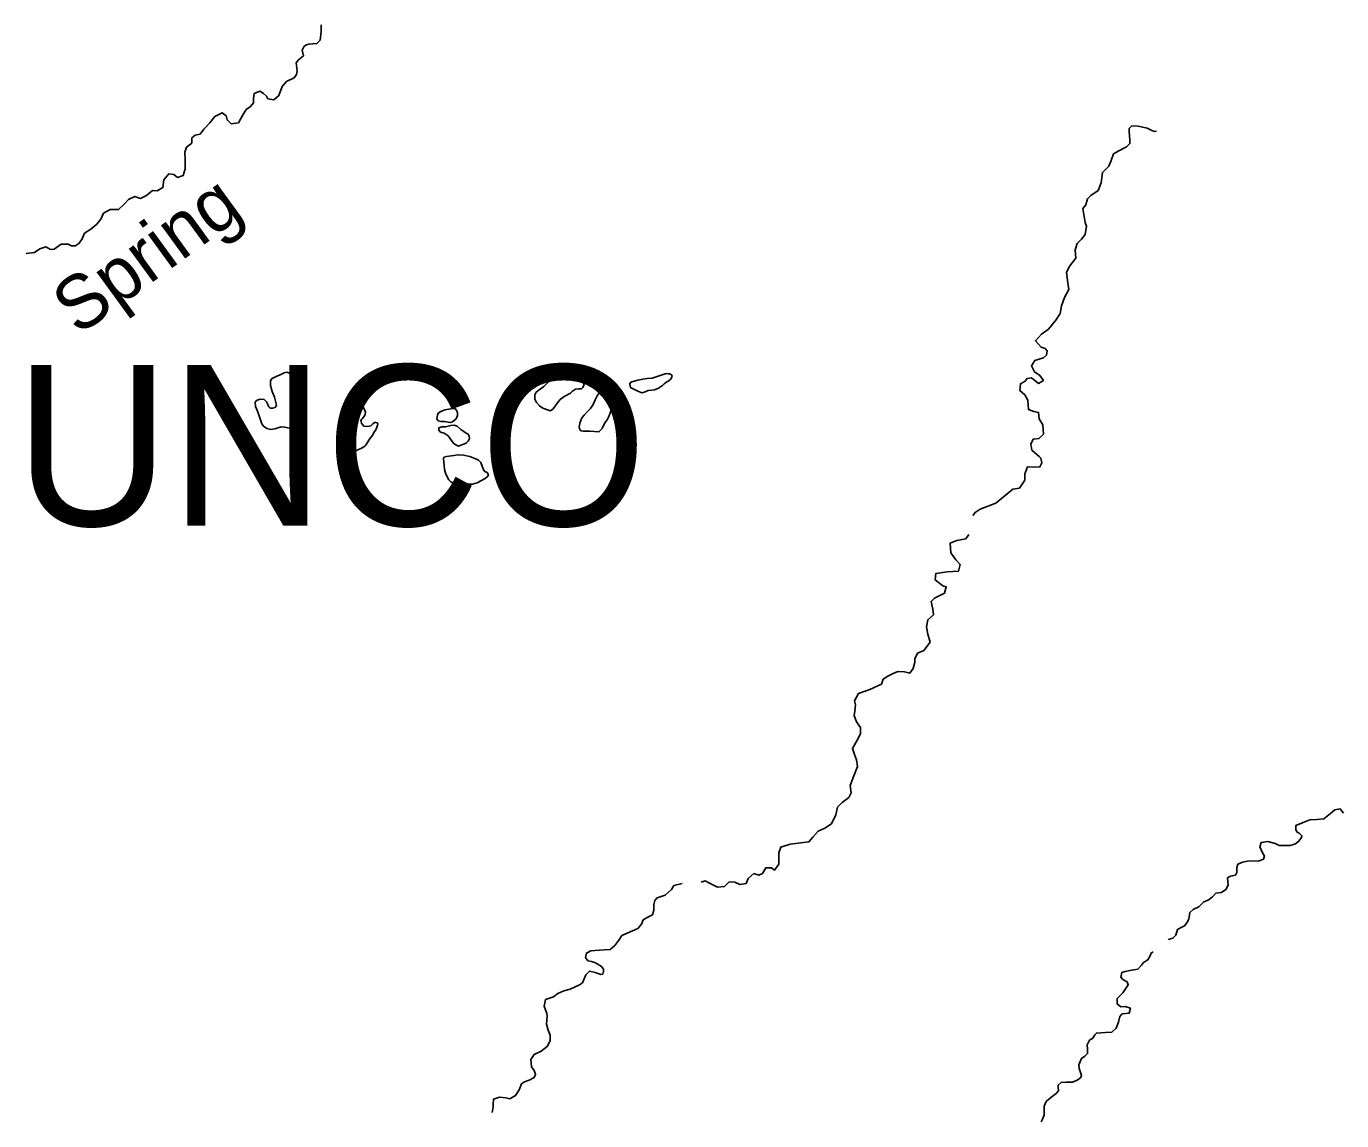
# Model space of a CAD drawing. Extents: x -492261 to -432772, y 1441225 to 1452922.
# Drawn here: x -459623.3 to -459493.5, y 1451983.8 to 1452091.7 of the extents above; entities that cross this region are included whole.
import ezdxf

# ---------------------------------------------------------------- set-up
doc = ezdxf.new("R2010")
doc.units = 0
doc.layers.add('Default', color=7, linetype='Continuous')

msp = doc.modelspace()

# ---------------------------------------------------------------- linework, layer by layer
at = {"layer": 'Default'}
for points in [[(-459594.18, 1452091.84), (-459594.17, 1452091.17), (-459594.28, 1452090.32), (-459594.59, 1452090), (-459595.38, 1452089.93), (-459595.62, 1452089.88), (-459595.86, 1452089.73), (-459596.06, 1452089.35), (-459595.93, 1452088.79), (-459596.4, 1452088.4), (-459596.63, 1452088.11), (-459596.54, 1452087.32)], [(-459596.54, 1452087.32), (-459596.62, 1452086.96), (-459596.84, 1452086.63), (-459597.59, 1452086.24), (-459598.01, 1452085.75), (-459598.35, 1452084.86), (-459598.86, 1452084.46), (-459599.43, 1452084.55), (-459599.56, 1452084.8), (-459599.87, 1452085.08), (-459600.22, 1452085.31), (-459600.79, 1452085.07), (-459600.85, 1452084.59), (-459600.85, 1452084.14), (-459601.13, 1452083.78), (-459601.58, 1452083.49), (-459601.94, 1452082.89), (-459602.34, 1452082.17), (-459603.05, 1452082.08), (-459603.45, 1452082.47), (-459603.55, 1452082.88), (-459603.95, 1452083.17), (-459604.66, 1452082.81), (-459605.17, 1452082.19), (-459605.54, 1452081.74), (-459605.76, 1452081.57), (-459606.12, 1452081.06), (-459606.59, 1452080.97), (-459606.92, 1452080.69), (-459606.92, 1452080.19), (-459607.47, 1452079.77), (-459607.61, 1452079.3), (-459607.6, 1452078.49), (-459607.6, 1452077.63), (-459607.8, 1452076.98), (-459608.33, 1452076.8), (-459608.69, 1452077.07), (-459609.2, 1452077.14), (-459609.68, 1452076.55), (-459609.79, 1452075.79), (-459610.36, 1452075.48), (-459610.82, 1452075.5), (-459611.41, 1452075.03), (-459611.99, 1452074.73), (-459612.54, 1452074.93), (-459613.16, 1452074.62), (-459613.59, 1452074.16), (-459614.16, 1452073.62), (-459614.99, 1452073.64), (-459615.65, 1452073.27), (-459615.91, 1452072.67), (-459616.3, 1452072.19), (-459616.9, 1452071.68), (-459617.51, 1452071.3), (-459617.74, 1452070.75), (-459618.03, 1452070.31), (-459618.41, 1452070.04), (-459618.8, 1452070.04), (-459619.13, 1452070.21), (-459619.83, 1452070.21), (-459620.51, 1452069.72), (-459620.86, 1452069.68), (-459621.34, 1452069.95), (-459621.92, 1452069.75), (-459622.46, 1452069.39), (-459623.26, 1452069.29)], [(-459511.8, 1452081.36), (-459512.01, 1452081.34), (-459512.25, 1452081.41), (-459512.72, 1452081.65), (-459513.14, 1452081.75), (-459513.63, 1452081.84), (-459514.23, 1452081.9), (-459514.51, 1452081.61), (-459514.51, 1452081.39), (-459514.48, 1452080.81), (-459514.42, 1452080.6), (-459514.44, 1452080.15), (-459514.77, 1452079.8), (-459515.53, 1452079.42), (-459516.04, 1452079.13), (-459516.28, 1452078.48), (-459516.52, 1452077.91), (-459517.14, 1452077.27), (-459517.25, 1452076.27), (-459517.56, 1452075.52), (-459518.28, 1452075), (-459518.6, 1452074.7), (-459518.76, 1452074.08), (-459519.06, 1452073.74), (-459518.84, 1452072.34), (-459518.7, 1452072), (-459518.85, 1452071.16), (-459519.19, 1452070.71), (-459519.64, 1452070.28), (-459519.81, 1452069.65), (-459519.75, 1452068.85), (-459520.36, 1452068.07), (-459520.69, 1452067.46), (-459520.59, 1452066.62), (-459520.44, 1452065.76), (-459520.89, 1452064.95), (-459521.19, 1452064.15), (-459521.29, 1452063.38), (-459521.74, 1452062.74), (-459522.44, 1452061.85), (-459523.14, 1452061.33), (-459523.74, 1452060.7), (-459523.18, 1452060.05), (-459522.8, 1452059.93), (-459522.6, 1452059.71), (-459522.66, 1452059.26), (-459522.94, 1452059.01), (-459523.81, 1452058.76), (-459524.14, 1452058.23), (-459523.83, 1452057.62), (-459523.3, 1452057.28), (-459522.95, 1452056.79), (-459523.44, 1452056.49), (-459524.14, 1452057.04), (-459524.56, 1452056.99), (-459524.76, 1452056.7), (-459525.23, 1452056.45), (-459525.28, 1452055.78), (-459524.8, 1452055.37), (-459524.48, 1452054.85), (-459524.44, 1452053.91), (-459523.9, 1452053.72), (-459523.44, 1452053.63), (-459523.39, 1452052.99), (-459523.03, 1452052.42), (-459522.96, 1452051.47), (-459523.4, 1452051.05), (-459523.98, 1452050.98), (-459524.19, 1452050.49), (-459524.11, 1452049.91), (-459523.35, 1452049.25), (-459523.22, 1452049.11), (-459523.11, 1452048.67), (-459523.31, 1452048.25), (-459523.85, 1452048.24), (-459524.53, 1452048.27), (-459524.78, 1452047.59), (-459524.78, 1452046.94), (-459525.33, 1452046.16), (-459525.97, 1452046.07), (-459527.64, 1452044.69), (-459529.18, 1452044.1), (-459529.69, 1452043.77), (-459529.91, 1452043.48)], [(-459570.03, 1452058.21), (-459570.35, 1452058.05), (-459570.65, 1452057.87), (-459571.05, 1452057.62), (-459571.29, 1452057.27), (-459571.55, 1452056.81), (-459571.96, 1452056.45), (-459572.23, 1452056.18), (-459572.68, 1452055.84), (-459572.98, 1452055.64), (-459573.1, 1452055.37), (-459573.1, 1452054.94), (-459572.94, 1452054.61), (-459572.64, 1452054.29), (-459572.31, 1452054.04), (-459571.85, 1452053.88), (-459571.56, 1452053.8), (-459571.3, 1452053.97), (-459570.88, 1452054.57), (-459570.61, 1452054.91), (-459570.22, 1452055.19), (-459569.6, 1452055.53), (-459569.38, 1452055.73), (-459569.11, 1452055.92), (-459568.8, 1452055.94), (-459568.51, 1452055.97), (-459568.36, 1452056.08), (-459568.28, 1452056.32), (-459568.29, 1452056.64), (-459568.34, 1452056.86), (-459568.43, 1452057.18), (-459568.62, 1452057.78), (-459569.01, 1452058.06), (-459569.23, 1452058.18), (-459569.61, 1452058.25), (-459570.03, 1452058.21)], [(-459596.99, 1452052.09), (-459596.85, 1452052.37), (-459596.75, 1452052.68), (-459596.68, 1452053.18), (-459596.8, 1452054.56), (-459596.97, 1452055.77), (-459597.01, 1452056.36), (-459597.06, 1452056.63), (-459597.12, 1452057.33), (-459597.35, 1452057.53), (-459597.56, 1452057.61), (-459597.82, 1452057.54), (-459598.23, 1452057.34), (-459598.61, 1452057.16), (-459599.07, 1452056.93), (-459599.18, 1452056.7), (-459599.17, 1452056.27), (-459599, 1452055.69), (-459598.78, 1452055.12), (-459598.57, 1452054.35), (-459598.6, 1452054.29), (-459598.72, 1452054.13), (-459598.97, 1452054.04), (-459599.2, 1452054.06), (-459599.33, 1452054.17), (-459599.43, 1452054.42), (-459599.56, 1452054.68), (-459599.81, 1452054.9), (-459600.19, 1452054.94), (-459600.48, 1452054.84), (-459600.7, 1452054.66), (-459600.64, 1452054.21), (-459600.46, 1452053.75), (-459600.22, 1452053.1), (-459600.03, 1452052.49), (-459599.86, 1452052.27), (-459599.52, 1452052.04), (-459599.14, 1452051.96), (-459598.76, 1452052.01), (-459598.13, 1452052.21), (-459597.79, 1452052.19), (-459597.15, 1452052.04), (-459597.03, 1452052.05), (-459596.99, 1452052.09)], [(-459559.69, 1452056.94), (-459559.61, 1452057.1), (-459559.58, 1452057.22), (-459559.64, 1452057.32), (-459559.72, 1452057.4), (-459559.82, 1452057.43), (-459559.95, 1452057.44), (-459560.09, 1452057.46), (-459560.25, 1452057.45), (-459561.55, 1452057.02), (-459562.04, 1452056.97), (-459562.46, 1452056.9), (-459562.96, 1452056.8), (-459563.53, 1452056.66), (-459563.66, 1452056.57), (-459563.75, 1452056.41), (-459563.67, 1452056.08), (-459562.87, 1452055.69), (-459562.54, 1452055.56), (-459562.24, 1452055.67), (-459561.92, 1452055.79), (-459561.6, 1452055.81), (-459561.32, 1452055.84), (-459560.9, 1452056.01), (-459560.51, 1452056.27), (-459560.35, 1452056.44), (-459560.19, 1452056.59), (-459559.77, 1452056.84), (-459559.69, 1452056.94)], [(-459565.76, 1452055.4), (-459565.97, 1452055.62), (-459566.19, 1452055.66), (-459566.54, 1452055.62), (-459566.79, 1452055.48), (-459566.96, 1452055.25), (-459567.15, 1452054.88), (-459567.36, 1452054.42), (-459567.62, 1452054.03), (-459567.88, 1452053.74), (-459568.23, 1452053.36), (-459568.47, 1452053.08), (-459568.67, 1452052.57), (-459568.74, 1452052.13), (-459568.65, 1452051.88), (-459568.53, 1452051.8), (-459568.33, 1452051.78), (-459568.05, 1452051.77), (-459567.69, 1452051.78), (-459566.79, 1452051.71), (-459566.48, 1452052.05), (-459566.21, 1452052.61), (-459565.99, 1452052.9), (-459565.83, 1452053.17), (-459565.68, 1452053.56), (-459565.63, 1452053.86), (-459565.61, 1452054.55), (-459565.62, 1452054.99), (-459565.71, 1452055.3), (-459565.76, 1452055.4)], [(-459591.28, 1452054.75), (-459591.39, 1452054.73), (-459591.49, 1452054.68), (-459591.55, 1452054.6), (-459591.59, 1452054.49), (-459591.61, 1452054.38), (-459591.61, 1452054.26), (-459591.6, 1452053.72), (-459591.44, 1452052.1), (-459591.42, 1452051.56), (-459591.35, 1452050.87), (-459591.26, 1452050.47), (-459591.16, 1452050.22), (-459591.05, 1452050.05), (-459590.9, 1452049.89), (-459590.68, 1452049.88), (-459590.15, 1452050.13), (-459589.88, 1452050.3), (-459589.78, 1452050.39), (-459589.47, 1452050.91), (-459589.13, 1452051.39), (-459588.92, 1452051.74), (-459588.8, 1452051.92), (-459588.62, 1452052.33), (-459588.59, 1452052.49), (-459588.64, 1452052.6), (-459588.79, 1452052.64), (-459588.93, 1452052.62), (-459589.09, 1452052.5), (-459589.28, 1452052.32), (-459589.46, 1452052.26), (-459589.72, 1452052.24), (-459589.98, 1452052.26), (-459590.11, 1452052.43), (-459590.19, 1452052.58), (-459590.23, 1452052.71), (-459590.25, 1452052.83), (-459590.2, 1452052.92), (-459590.14, 1452053.01), (-459589.88, 1452053.33), (-459589.83, 1452053.5), (-459589.8, 1452053.67), (-459589.96, 1452054.05), (-459590.16, 1452054.34), (-459590.45, 1452054.53), (-459590.61, 1452054.61), (-459590.78, 1452054.67), (-459591.03, 1452054.72), (-459591.28, 1452054.75)], [(-459580.73, 1452053.54), (-459580.77, 1452053.71), (-459580.89, 1452053.91), (-459580.98, 1452054), (-459581.2, 1452054.03), (-459581.98, 1452053.88), (-459582.39, 1452053.72), (-459582.64, 1452053.55), (-459582.71, 1452053.36), (-459582.76, 1452053.01), (-459582.63, 1452052.81), (-459582.39, 1452052.74), (-459582.03, 1452052.73), (-459581.46, 1452052.63), (-459581.24, 1452052.7), (-459580.86, 1452053.01), (-459580.74, 1452053.32), (-459580.73, 1452053.54)], [(-459580.41, 1452051.96), (-459580.78, 1452052.26), (-459581.07, 1452052.36), (-459581.39, 1452052.35), (-459581.93, 1452052.22), (-459582.29, 1452052.21), (-459582.57, 1452052.11), (-459582.57, 1452051.89), (-459582.41, 1452051.69), (-459582.05, 1452051.6), (-459581.64, 1452051.32), (-459581.17, 1452050.62), (-459580.98, 1452050.47), (-459580.63, 1452050.29), (-459580.13, 1452050.49), (-459579.87, 1452050.6), (-459579.67, 1452050.8), (-459579.54, 1452051.05), (-459579.57, 1452051.3), (-459579.69, 1452051.48), (-459579.89, 1452051.58), (-459580.12, 1452051.76), (-459580.41, 1452051.96)], [(-459581.09, 1452049.39), (-459581.83, 1452049.27), (-459582.07, 1452049.21), (-459582.1, 1452049.06), (-459582.08, 1452048.76), (-459582.05, 1452048.39), (-459582.02, 1452048.01), (-459581.88, 1452047.54), (-459581.59, 1452046.97), (-459581.39, 1452046.77), (-459581.12, 1452046.67), (-459580.55, 1452046.67), (-459580.18, 1452046.68), (-459579.6, 1452046.54), (-459579.27, 1452046.56), (-459578.81, 1452046.7), (-459578.37, 1452046.91), (-459577.99, 1452047.13), (-459577.77, 1452047.31), (-459577.69, 1452047.48), (-459577.81, 1452047.69), (-459578.04, 1452047.82), (-459578.18, 1452047.98), (-459578.43, 1452048.7), (-459578.66, 1452048.93), (-459579.02, 1452049.1), (-459579.52, 1452049.29), (-459580.13, 1452049.41), (-459580.68, 1452049.46), (-459581.09, 1452049.39)], [(-459530.31, 1452041.61), (-459530.61, 1452041.17), (-459531.49, 1452041.01), (-459532.16, 1452040.73), (-459532.1, 1452039.8), (-459531.59, 1452039.09), (-459531.18, 1452038.62), (-459531.33, 1452037.98), (-459532.44, 1452037.9), (-459533.56, 1452037.75), (-459533.62, 1452037.11), (-459532.89, 1452036.53)], [(-459532.89, 1452036.53), (-459532.54, 1452036.42), (-459532.7, 1452035.81), (-459533.69, 1452035.32), (-459534.02, 1452034.99), (-459533.87, 1452034.23), (-459533.81, 1452033.69), (-459534.35, 1452033.19), (-459534.47, 1452032.48), (-459534.35, 1452031.78), (-459534.13, 1452030.98), (-459534.76, 1452030.17), (-459535.38, 1452029.91), (-459535.63, 1452029.35), (-459535.65, 1452028.96), (-459535.68, 1452028.88), (-459535.81, 1452028.38), (-459536.14, 1452027.92), (-459536.67, 1452028.06), (-459537.3, 1452028.1), (-459537.77, 1452027.88), (-459538.3, 1452027.62), (-459538.75, 1452027.32), (-459538.94, 1452026.84), (-459540.09, 1452026.32), (-459541.18, 1452025.93), (-459541.58, 1452025.19), (-459541.48, 1452024.79), (-459541.54, 1452024.19), (-459541.63, 1452023.76), (-459541.4, 1452023.14), (-459541, 1452022.56), (-459540.98, 1452021.93), (-459541.33, 1452021.31), (-459541.79, 1452020.48), (-459541.58, 1452019.9), (-459541.39, 1452019.39), (-459541.3, 1452018.73), (-459541.65, 1452017.8), (-459542, 1452016.85), (-459541.91, 1452016.13), (-459542.16, 1452015.66), (-459542.81, 1452015.17), (-459543.25, 1452014.72), (-459543.43, 1452013.97), (-459543.84, 1452013.07), (-459544.51, 1452012.64), (-459545.18, 1452012.33), (-459545.69, 1452011.75), (-459546.08, 1452011.28), (-459546.87, 1452011.2), (-459547.92, 1452011.06), (-459548.84, 1452010.77), (-459549.06, 1452010.21), (-459549.04, 1452009.68), (-459549.06, 1452009.09), (-459549.46, 1452008.51), (-459549.78, 1452008.73), (-459550.33, 1452008.74), (-459550.66, 1452008.17), (-459551.02, 1452008.02), (-459551.5, 1452008.16), (-459552.08, 1452007.69), (-459552.28, 1452007.2), (-459552.89, 1452007.08), (-459553.39, 1452007.33), (-459553.95, 1452007.35), (-459554.41, 1452006.9), (-459555.1, 1452006.84), (-459555.83, 1452007.17), (-459556.3, 1452007.45), (-459556.71, 1452007.32)], [(-459493.36, 1452014.12), (-459493.71, 1452014.55), (-459494.22, 1452014.46), (-459494.65, 1452014.08), (-459495.31, 1452013.57), (-459496.01, 1452013.51), (-459496.69, 1452013.47), (-459497.35, 1452013.19), (-459498.06, 1452012.91), (-459498.07, 1452012.47), (-459497.94, 1452012.25), (-459497.74, 1452012.14), (-459497.47, 1452011.9), (-459497.5, 1452011.71), (-459497.76, 1452011.35), (-459498.18, 1452011.05), (-459498.65, 1452010.94), (-459499.11, 1452010.93), (-459499.72, 1452010.93), (-459500.12, 1452011.14), (-459500.82, 1452011.34), (-459501.5, 1452011.22), (-459501.61, 1452010.8), (-459501.37, 1452010.27), (-459501.16, 1452009.87), (-459501.25, 1452009.58), (-459501.76, 1452009.39), (-459502.68, 1452009.41), (-459503.32, 1452009.28), (-459503.78, 1452009.08), (-459503.9, 1452008.75), (-459503.88, 1452008.55), (-459503.89, 1452008.28), (-459504.02, 1452008.01), (-459504.5, 1452007.92), (-459504.79, 1452007.74), (-459504.78, 1452007.38), (-459504.74, 1452007.01), (-459504.96, 1452006.58), (-459505.39, 1452006.31), (-459505.95, 1452006.23), (-459506.3, 1452005.87), (-459506.61, 1452005.61), (-459507.18, 1452005.35), (-459507.62, 1452004.88), (-459508.2, 1452004.63), (-459508.53, 1452004.32), (-459508.62, 1452003.67), (-459508.83, 1452003.32), (-459509.06, 1452003)], [(-459558.59, 1452007.18), (-459559.39, 1452006.98), (-459559.62, 1452006.59), (-459560.27, 1452006.03), (-459561.06, 1452005.78), (-459561.28, 1452005.51), (-459561.37, 1452005.1), (-459561.38, 1452004.56), (-459561.5, 1452004.11), (-459562.04, 1452003.82), (-459562.43, 1452003.6), (-459562.59, 1452003.19), (-459562.94, 1452002.74), (-459564.01, 1452002.3), (-459564.52, 1452002.05), (-459564.83, 1452001.61), (-459565.22, 1452001.06), (-459565.69, 1452000.67), (-459566.75, 1452000.62), (-459567.6, 1452000.55), (-459568.02, 1452000.32), (-459568.11, 1451999.89), (-459567.87, 1451999.56), (-459567.52, 1451999.51), (-459567.12, 1451999.37), (-459566.55, 1451999), (-459566.35, 1451998.73), (-459566.35, 1451998.52)], [(-459509.06, 1452003), (-459509.38, 1452002.86), (-459509.74, 1452002.65), (-459509.9, 1452002.1), (-459510.21, 1452001.8), (-459510.67, 1452001.68)], [(-459512.13, 1452000.46), (-459512.32, 1452000.33), (-459512.42, 1452000.06), (-459512.66, 1451999.65), (-459513.09, 1451999.4), (-459513.29, 1451999.12), (-459513.66, 1451998.74), (-459514.42, 1451998.6), (-459514.9, 1451998.51), (-459515.23, 1451998.4), (-459515.32, 1451997.94), (-459515.11, 1451997.71), (-459514.7, 1451997.48), (-459514.6, 1451997.2), (-459515.14, 1451996.4), (-459515.67, 1451995.85), (-459515.7, 1451995.32), (-459515.33, 1451995.02), (-459514.91, 1451995.07), (-459514.37, 1451994.88), (-459514.5, 1451994.4), (-459515.18, 1451994.33), (-459515.41, 1451994.08), (-459515.56, 1451993.51), (-459515.78, 1451992.93), (-459516.2, 1451992.53), (-459516.82, 1451992.51), (-459517.73, 1451992.44), (-459517.89, 1451992.27), (-459518.08, 1451991.95), (-459518.4, 1451991.74), (-459518.65, 1451991.27), (-459518.61, 1451990.85), (-459518.61, 1451990.42), (-459518.86, 1451990.15), (-459519.21, 1451989.93), (-459519.47, 1451989.31), (-459519.43, 1451988.95), (-459519.35, 1451988.76), (-459519.2, 1451988.25), (-459519.31, 1451988.03), (-459519.62, 1451987.79), (-459520.09, 1451987.61), (-459520.73, 1451987.6), (-459521.21, 1451987.58), (-459521.49, 1451987.3), (-459521.5, 1451987.09), (-459521.48, 1451986.75), (-459521.71, 1451986.47), (-459522.23, 1451986.08), (-459522.68, 1451985.69), (-459522.88, 1451985.23), (-459522.88, 1451984.38), (-459523.02, 1451984.01), (-459523.19, 1451983.68)], [(-459566.35, 1451998.52), (-459566.41, 1451998.25), (-459566.61, 1451998.2), (-459567.16, 1451998.4), (-459567.72, 1451998.54), (-459568.09, 1451998.18), (-459568.42, 1451997.39), (-459568.71, 1451997.19), (-459569.64, 1451996.77), (-459570.24, 1451996.6), (-459570.83, 1451996.34), (-459571.26, 1451996), (-459572.05, 1451995.74), (-459572.19, 1451995.08), (-459571.91, 1451994.37), (-459571.88, 1451994.09), (-459571.96, 1451993.31), (-459571.78, 1451992.71), (-459571.58, 1451992.23), (-459571.6, 1451991.67), (-459571.9, 1451991.12), (-459572.5, 1451990.64), (-459573.18, 1451990.33), (-459573.49, 1451989.84), (-459573.44, 1451989.12), (-459573.19, 1451988.75), (-459573.03, 1451988.34), (-459573.16, 1451988.05), (-459573.67, 1451987.79), (-459574.13, 1451987.63), (-459574.42, 1451987.43), (-459574.64, 1451986.83), (-459575, 1451986.27), (-459575.57, 1451985.96), (-459575.97, 1451986.06), (-459576.58, 1451986.13), (-459577.18, 1451985.93), (-459577.23, 1451985.4), (-459577.21, 1451985.15), (-459577.3, 1451984.62)]]:
    msp.add_lwpolyline(points, dxfattribs=at)

# ---------------------------------------------------------------- texts
msp.add_text('Spring', height=5.28, rotation=36.064, dxfattribs=at).set_placement((-459618.13, 1452061.12))
msp.add_text('UNCO', height=15.84, dxfattribs=at).set_placement((-459624.4, 1452042.46))

doc.saveas('drawing.dxf')
